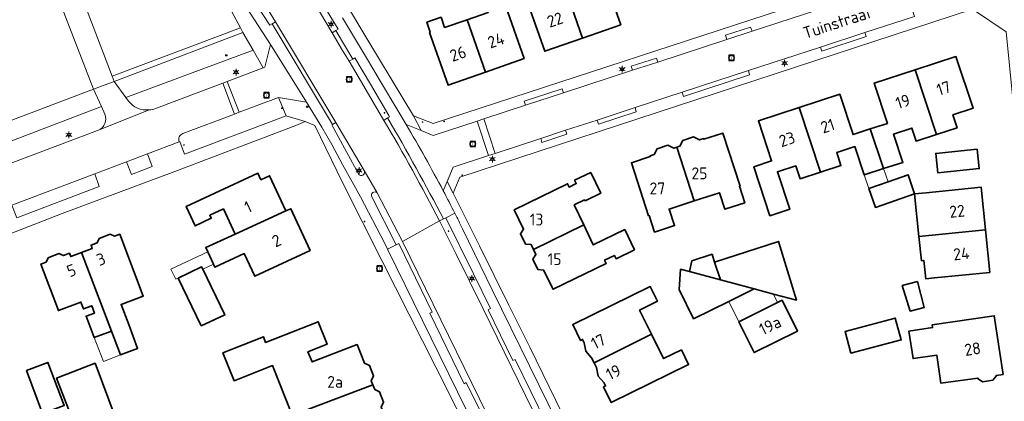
# Model space of a CAD drawing. Header units: metres. Extents: x 140853 to 145288, y 474558 to 480269.
# Tile 362 of 428: x 144451 to 144600, y 478653 to 478711. Entities that reach past the tile are written whole.
import ezdxf
from ezdxf.enums import TextEntityAlignment as Align
from ezdxf.lldxf.tags import DXFTag

# ---------------------------------------------------------------- set-up
doc = ezdxf.new("R2010")
doc.units = ezdxf.units.M
doc.header["$MEASUREMENT"] = 0
for name, color, linetype, lineweight in [('B-WE-GR-BEPLANTING_CULTUUR_HEESTERS-G', 90, 'Continuous', 18), ('B-WE-GR-GRAS_KRUIDENRIJK-G', 80, 'Continuous', 18), ('B-WE-GR-GROENVOORZIENING-G', 80, 'Continuous', 18), ('B-WE-IE-TERREINAFSCHEIDING_KUNSTMATIG_HEKWERK-G', 20, 'IE-TERREINAFSCHEIDING-KUNSTMATIG', 18), ('B-WE-KL-DATA_CAI-S', 90, 'KL-CAI-N', 18), ('B-WE-KL-ET_LS_OV_LICHTMAST-S', 190, 'Continuous', 18), ('B-WE-KL-WATER_BRANDLEIDING_PUT-S', 150, 'Continuous', 18), ('B-WE-OG-BEBOUWING-G', 7, 'Continuous', 35), ('B-WE-OG-BEBOUWING_BIJGEBOUW-G', 7, 'Continuous', 18), ('B-WE-OG-BEBOUWING_HUISNUMMER-T18', 10, 'Continuous', 18), ('B-WE-OG-BEBOUWING_STRAATNAAM-T18', 10, 'Continuous', 18), ('B-WE-OG-TERREIN_ERF-G', 7, 'Continuous', 18), ('B-WE-RI-GWA_RIOOLPUT-S', 30, 'Continuous', 18), ('B-WE-VH-VERHARDING_ASFALT-G', 252, 'Continuous', 18), ('B-WE-VH-VERHARDING_BEDRIJFSVLOERPLAAT-G', 252, 'Continuous', 18), ('B-WE-VH-VERHARDING_BETONSTRAATSTEEN-G', 252, 'Continuous', 18), ('B-WE-VH-VERHARDING_HALFVERHARDING_GRIND-G', 252, 'Continuous', 18), ('B-WE-VH-VERHARDING_OPEN-G', 252, 'Continuous', 18), ('B-WE-VH-VERHARDING_STRAATBAKSTEEN-G', 252, 'Continuous', 18), ('B-WE-VH-VERHARDING_TEGEL-G', 252, 'Continuous', 18), ('X-XX-XX-ALGEMEEN-S', 7, 'Continuous', 18)]:
    doc.layers.add(name, color=color, linetype=linetype, lineweight=lineweight)
doc.styles.add('NLCS-ISO', font='txt')
doc.styles.get("Standard").update_dxf_attribs({"font": 'arial.ttf'})
doc.linetypes.add('IE-TERREINAFSCHEIDING-KUNSTMATIG', pattern='A,4,[82,NLCS.shx,S=0.75,R=90,X=0,Y=0],4,-2', length=10)
tags = doc.linetypes.add('KL-CAI-N', pattern='A,4,-1,[101,NLCS.shx,S=0.5,R=0,X=0,Y=0],-1,4,-1,["C",Standard,S=1,R=0,X=-0.25,Y=-0.5],-1.5', length=12.5).pattern_tags.tags
tags[18] = DXFTag(74, 10)

# ---------------------------------------------------------------- blocks, each defined once
blk = doc.blocks.new('SIE-WEG_AFVALBAK_TYPE_01')
for radius in [0.25, 0.156]:
    blk.add_circle((0, 0), radius)
blk = doc.blocks.new('SKL-DATA_TERREINKAST-SO')
for q in [(-0.2, 0.2), (0.2, 0.2)]:
    blk.add_line((0, -0.21), q)
at = {"flags": 128}
blk.add_lwpolyline([(0.63, 0.35), (-0.63, 0.35), (-0.63, -0.35), (0.63, -0.35)], close=True, dxfattribs=at)
at = {"style": 'NLCS-ISO'}
blk.add_attdef('TYPE', text='', height=0.35, dxfattribs=at).set_placement((-0.03, 0.69), align=Align.MIDDLE_CENTER)
blk = doc.blocks.new('B-SIE-WEG_LICHTMAST-SO')
at = {"ltscale": 0.1}
for p, q in [((-1.1, 0.63), (-2.19, 1.27)), ((0, 1.27), (0, 2.53)), ((1.1, 0.63), (2.19, 1.27)), ((-1.1, -0.63), (-2.19, -1.27)), ((0, -1.27), (0, -2.53)), ((1.1, -0.63), (2.19, -1.27))]:
    blk.add_line(p, q, dxfattribs=at)
at = {"flags": 128}
for points in [[(-1.16, 0.5), (1.16, 0.5)], [(-1.16, -0.5), (1.16, -0.5)]]:
    blk.add_lwpolyline(points, dxfattribs=at)
at = {"ltscale": 0.1}
blk.add_circle((0, 0), 1.27, dxfattribs=at)
at = {"style": 'NLCS-ISO'}
blk.add_attdef('TYPE', text='', height=1.8, dxfattribs=at).set_placement((0, 2.53), align=Align.BOTTOM_CENTER)
blk = doc.blocks.new('SRI-PUT_INSPECTIE-SO')
at = {"lineweight": -3, "flags": 128}
blk.add_lwpolyline([(-2, -2), (2, -2), (2, 2), (-2, 2)], close=True, dxfattribs=at)
at = {"lineweight": -3, "ltscale": 1.5}
blk.add_circle((0, 0), 2, dxfattribs=at)
at = {"ltscale": 0.1, "style": 'NLCS-ISO'}
blk.add_text('I', height=2.5, dxfattribs=at).set_placement((0, -0.01), align=Align.MIDDLE_CENTER)
blk = doc.blocks.new('SIE-WEG_STRAATPOT_BRANDKRAAN-SO')
blk.add_ellipse((0, 0), major_axis=(-0.729, 0), ratio=0.685994)
at = {"style": 'NLCS-ISO'}
blk.add_text('BR', height=0.4, dxfattribs=at).set_placement((-0.3, -0.15))

msp = doc.modelspace()

# ---------------------------------------------------------------- linework, layer by layer
at = {"layer": 'B-WE-GR-BEPLANTING_CULTUUR_HEESTERS-G', "ltscale": 0.2, "flags": 128}
for points in [[(144484.875, 478708.97), (144465.312, 478701.544), (144467.07, 478699.115), (144486.422, 478706.268), (144484.875, 478708.97)], [(144467.191, 478689.306), (144467.939, 478687.404), (144471.103, 478688.603), (144470.39, 478690.535), (144467.191, 478689.306)], [(144449.795, 478682.724), (144450.534, 478680.824), (144463.066, 478685.551), (144462.374, 478687.493), (144449.795, 478682.724)]]:
    msp.add_lwpolyline(points, close=True, dxfattribs=at)
for points in [[(144462.183, 478700.356), (144412.017, 478681.313), (144398.162, 478676.059), (144337.674, 478653.12), (144335.865, 478652.393), (144335.865, 478652.393, -0.0300223), (144337.005, 478650.446), (144337.005, 478650.446), (144337.342, 478649.459), (144463.374, 478697.706), (144462.183, 478700.356)], [(144491.402, 478696.332), (144490.286, 478699.114), (144484.29, 478696.847), (144483.583, 478696.577), (144475.761, 478693.625), (144475.761, 478693.625, 0.4252855), (144475.185, 478692.361), (144475.185, 478692.361), (144475.31, 478692.388), (144476.02, 478690.468), (144491.412, 478696.307), (144491.402, 478696.332)]]:
    msp.add_lwpolyline(points, format="xyb", close=True, dxfattribs=at)
at = {"layer": 'B-WE-GR-GRAS_KRUIDENRIJK-G', "ltscale": 0.2, "flags": 128}
for points in [[(144457.812, 478721.168), (144465.019, 478702.316), (144484.484, 478709.701), (144478.789, 478720.298), (144476.808, 478723.773), (144475.231, 478725.946), (144457.812, 478721.168)], [(144412.017, 478681.313), (144462.183, 478700.356), (144454.297, 478720.799), (144440.651, 478719.305), (144437.39, 478718.145), (144413.353, 478709.593), (144411.882, 478709.07), (144410.754, 478708.668), (144388.474, 478700.743), (144398.162, 478676.059), (144412.017, 478681.313)]]:
    msp.add_lwpolyline(points, close=True, dxfattribs=at)
for points in [[(144470.612, 478697.203, 0.08122), (144471.759, 478697.478), (144471.759, 478697.478), (144481.791, 478701.275), (144482.486, 478701.551), (144487.938, 478703.621), (144486.422, 478706.268), (144467.07, 478699.115), (144467.473, 478698.559), (144467.473, 478698.559, 0.2458811), (144470.612, 478697.203)], [(144463.374, 478697.706), (144337.342, 478649.459), (144337.948, 478647.688), (144337.948, 478647.688, 0.0509483), (144344.638, 478649.427), (144344.638, 478649.427), (144462.798, 478694.08), (144462.952, 478694.141), (144462.952, 478694.141, 0.4094654), (144463.892, 478696.554), (144463.892, 478696.554), (144463.374, 478697.706)]]:
    msp.add_lwpolyline(points, format="xyb", close=True, dxfattribs=at)
at = {"layer": 'B-WE-GR-GROENVOORZIENING-G', "ltscale": 0.2, "flags": 128}
msp.add_lwpolyline([(144465.312, 478701.544), (144484.875, 478708.97), (144484.484, 478709.701), (144465.019, 478702.316), (144465.312, 478701.544)], close=True, dxfattribs=at)
at = {"layer": 'B-WE-IE-TERREINAFSCHEIDING_KUNSTMATIG_HEKWERK-G', "ltscale": 0.2, "flags": 128}
for points in [[(144478.789, 478720.298), (144484.484, 478709.701)], [(144465.312, 478701.544), (144484.875, 478708.97)], [(144484.484, 478709.701), (144484.875, 478708.97)], [(144462.183, 478700.356), (144465.312, 478701.544)], [(144412.017, 478681.313), (144462.183, 478700.356)]]:
    msp.add_lwpolyline(points, dxfattribs=at)
at = {"layer": 'B-WE-OG-BEBOUWING-G', "ltscale": 0.2, "flags": 128}
for points in [[(144533.626, 478716.17), (144536.428, 478708.135), (144542.196, 478710.146), (144539.397, 478718.172), (144538.962, 478718.021), (144538.251, 478720.071), (144536.462, 478719.451), (144536.183, 478720.254), (144535.494, 478720.015), (144532.631, 478719.021), (144533.626, 478716.17)], [(144533.626, 478716.17), (144527.855, 478714.168), (144530.661, 478706.123), (144536.428, 478708.135), (144533.626, 478716.17)], [(144524.211, 478714.449), (144521.53, 478713.534), (144522.069, 478712.004), (144518.882, 478710.917), (144521.674, 478702.968), (144527.53, 478705.032), (144524.75, 478712.92), (144524.211, 478714.449)], [(144518.882, 478710.917), (144515.469, 478709.751), (144514.932, 478711.281), (144512.777, 478710.521), (144513.296, 478709.031), (144513.191, 478708.995), (144516.009, 478700.972), (144521.674, 478702.968), (144518.882, 478710.917)], [(144586.888, 478703.295), (144590.15, 478693.478), (144593.255, 478694.487), (144592.615, 478696.455), (144595.687, 478697.454), (144593.082, 478705.308), (144586.888, 478703.295)], [(144590.15, 478693.478), (144586.888, 478703.295), (144580.694, 478701.282), (144582.682, 478695.165), (144580.075, 478694.314), (144582.098, 478688.285), (144585.025, 478689.236), (144583.628, 478693.535), (144586.405, 478694.437), (144587.045, 478692.469), (144590.15, 478693.478)], [(144579.172, 478687.334), (144582.098, 478688.285), (144580.075, 478694.314), (144577.467, 478693.463), (144575.456, 478699.588), (144569.28, 478697.56), (144572.525, 478687.75), (144575.63, 478688.759), (144574.984, 478690.726), (144577.761, 478691.628), (144579.172, 478687.334)], [(144572.525, 478687.75), (144569.28, 478697.56), (144563.105, 478695.532), (144565.101, 478689.453), (144562.41, 478688.569), (144564.856, 478681.12), (144567.867, 478682.109), (144565.997, 478687.805), (144568.774, 478688.707), (144569.42, 478686.741), (144572.525, 478687.75)], [(144553.369, 478683.383), (144557.191, 478684.625), (144558.007, 478682.115), (144561.031, 478683.098), (144560.215, 478685.608), (144560.31, 478685.639), (144557.692, 478693.694), (144554.829, 478692.764), (144554.798, 478692.859), (144554.172, 478692.655), (144553.275, 478693.119), (144551.639, 478692.587), (144551.186, 478691.685), (144550.72, 478691.533), (144553.369, 478683.383)], [(144553.369, 478683.383), (144550.72, 478691.533), (144550.254, 478691.382), (144549.356, 478691.845), (144547.73, 478691.317), (144547.277, 478690.414), (144546.649, 478690.21), (144546.68, 478690.115), (144543.818, 478689.184), (144546.436, 478681.129), (144546.531, 478681.16), (144547.347, 478678.65), (144550.372, 478679.633), (144549.555, 478682.143), (144553.369, 478683.383)], [(144596.324, 478691.234), (144590.016, 478690.601), (144590.311, 478687.662), (144596.619, 478688.295), (144596.324, 478691.234)], [(144483.693, 478678.334), (144491.395, 478681.863), (144488.919, 478687.201), (144487.598, 478686.587), (144487.134, 478687.585), (144476.234, 478682.513), (144477.592, 478679.594), (144480.059, 478680.741), (144479.848, 478681.194), (144481.915, 478682.156), (144483.693, 478678.334)], [(144528.98, 478675.996), (144536.594, 478679.735), (144535.156, 478682.775), (144536.73, 478683.54), (144536.8, 478683.396), (144539.174, 478684.549), (144537.645, 478687.697), (144535.208, 478686.513), (144535.448, 478686.018), (144534.368, 478685.494), (144534.128, 478685.989), (144526.046, 478682.052), (144527.464, 478679.103), (144526.99, 478678.391), (144527.756, 478676.818), (144528.619, 478676.737), (144528.98, 478675.996)], [(144586.817, 478684.435), (144585.846, 478687.321), (144582.774, 478686.27), (144579.872, 478685.277), (144580.857, 478682.396), (144586.817, 478684.435)], [(144586.817, 478684.435), (144587.464, 478677.972), (144597.564, 478678.984), (144596.916, 478685.447), (144588.538, 478684.608), (144586.817, 478684.435)], [(144491.395, 478681.863), (144483.693, 478678.334), (144479.233, 478676.291), (144479.535, 478675.632), (144480.385, 478673.777), (144480.593, 478673.324), (144485.07, 478675.375), (144486.669, 478671.938), (144495.057, 478675.841), (144492.148, 478682.19), (144491.395, 478681.863)], [(144536.594, 478679.735), (144528.98, 478675.996), (144529.341, 478675.254), (144528.873, 478674.525), (144529.644, 478672.943), (144530.506, 478672.862), (144531.938, 478669.956), (144540.007, 478673.887), (144539.767, 478674.381), (144541.251, 478675.102), (144541.491, 478674.607), (144544.289, 478675.966), (144542.807, 478679.016), (144538.031, 478676.695), (144536.594, 478679.735)], [(144587.835, 478674.274), (144588.212, 478674.312), (144588.489, 478671.547), (144589.833, 478671.682), (144598.212, 478672.521), (144597.564, 478678.984), (144587.464, 478677.972), (144587.835, 478674.274)], [(144464.908, 478663.614), (144466.292, 478659.972), (144468.886, 478660.983), (144467.523, 478664.615), (144466.36, 478667.651), (144469.725, 478668.928), (144466.163, 478678.32), (144465.374, 478678.043), (144464.703, 478678.318), (144463.066, 478677.674), (144462.749, 478677.024), (144461.826, 478676.673), (144462.007, 478676.162), (144460.374, 478675.542), (144464.908, 478663.614)], [(144562.443, 478670.014), (144565.381, 478669.223), (144568.865, 478668.313), (144566.135, 478677.225), (144556.457, 478674.067), (144557.331, 478671.389), (144562.443, 478670.014)], [(144462.307, 478662.619), (144464.908, 478663.614), (144460.374, 478675.542), (144458.742, 478674.921), (144458.541, 478675.434), (144457.616, 478675.072), (144456.933, 478675.371), (144455.282, 478674.746), (144454.979, 478674.08), (144454.192, 478673.787), (144456.871, 478666.731), (144460.265, 478668.02), (144460.663, 478666.979), (144461.917, 478667.459), (144462.341, 478666.348), (144461.067, 478665.86), (144462.307, 478662.619)], [(144556.457, 478674.067), (144556.063, 478675.274), (144552.992, 478674.272), (144552.654, 478672.647), (144557.331, 478671.389), (144556.457, 478674.067)], [(144475.047, 478671.662), (144478.533, 478664.404), (144482.105, 478666.06), (144478.771, 478673.002), (144478.597, 478673.366), (144475.047, 478671.662)], [(144558.6, 478668.114), (144562.443, 478670.014), (144557.331, 478671.389), (144552.654, 478672.647), (144551.286, 478672.99), (144551.078, 478669.907), (144553.267, 478665.478), (144558.6, 478668.114)], [(144546.892, 478663.119), (144545.067, 478666.808), (144547.775, 478668.144), (144546.674, 478670.377), (144534.925, 478664.583), (144536.102, 478662.197), (144536.406, 478662.348), (144536.659, 478661.837), (144536.915, 478660.547), (144537.782, 478659.558), (144538.153, 478658.805), (144546.892, 478663.119)], [(144587.268, 478671.131), (144584.939, 478670.511), (144586.117, 478666.646), (144588.257, 478667.182), (144587.268, 478671.131)], [(144560.125, 478665.03), (144562.447, 478660.333), (144569.027, 478663.585), (144566.701, 478668.292), (144566.011, 478667.95), (144560.125, 478665.03)], [(144577.137, 478660.231), (144584.77, 478662.268), (144583.883, 478665.591), (144576.25, 478663.554), (144577.137, 478660.231)], [(144599.211, 478656.77), (144599.196, 478656.869), (144600.226, 478657.016), (144598.903, 478665.933), (144589.475, 478664.561), (144589.539, 478664.126), (144585.957, 478663.604), (144586.575, 478659.43), (144590.158, 478659.951), (144590.792, 478655.668), (144596.425, 478656.473), (144596.439, 478656.374), (144597.131, 478655.915), (144598.675, 478656.136), (144599.211, 478656.77)], [(144494.804, 478651.764), (144504.593, 478655.427), (144504.352, 478656.052), (144504.682, 478656.81), (144504.071, 478658.397), (144503.308, 478658.723), (144502.19, 478661.564), (144495.353, 478658.911), (144494.738, 478660.474), (144497.635, 478661.614), (144496.291, 478665.029), (144488.3, 478661.884), (144487.964, 478662.738), (144481.833, 478660.325), (144483.51, 478656.063), (144489.366, 478658.368), (144489.366, 478658.367), (144489.365, 478658.366), (144492.436, 478650.561), (144494.896, 478651.53), (144494.804, 478651.764)], [(144538.153, 478658.805), (144538.525, 478658.052), (144538.777, 478656.771), (144539.649, 478655.774), (144539.897, 478655.269), (144539.592, 478655.119), (144540.769, 478652.733), (144552.509, 478658.523), (144551.408, 478660.756), (144548.717, 478659.429), (144546.892, 478663.119), (144538.153, 478658.805)], [(144451.992, 478657.622), (144454.469, 478651.075), (144457.733, 478652.31), (144455.256, 478658.857), (144451.992, 478657.622)], [(144466.287, 478631.348), (144479.37, 478635.564), (144484.486, 478637.212), (144482.701, 478642.307), (144474.037, 478639.49), (144469.297, 478640.676), (144465.719, 478650.205), (144465.631, 478650.18), (144462.424, 478658.712), (144456.577, 478656.462), (144466.287, 478631.348)], [(144504.593, 478655.427), (144494.804, 478651.764), (144494.896, 478651.53), (144494.929, 478651.446), (144494.836, 478651.409), (144497.231, 478645.324), (144506.999, 478649.168), (144505.866, 478652.049), (144506.209, 478652.829), (144505.6, 478654.397), (144504.862, 478654.726), (144504.593, 478655.427)]]:
    msp.add_lwpolyline(points, close=True, dxfattribs=at)
at = {"layer": 'B-WE-OG-BEBOUWING_BIJGEBOUW-G', "ltscale": 0.2, "flags": 128}
for points in [[(144579.172, 478687.334), (144579.872, 478685.277), (144582.774, 478686.27), (144582.098, 478688.285), (144579.172, 478687.334)], [(144478.771, 478673.002), (144480.385, 478673.777), (144479.535, 478675.632), (144473.929, 478673.025), (144474.695, 478671.487), (144475.047, 478671.662), (144478.597, 478673.366), (144478.771, 478673.002)], [(144560.125, 478665.03), (144566.011, 478667.95), (144565.381, 478669.223), (144562.443, 478670.014), (144558.6, 478668.114), (144560.125, 478665.03)], [(144464.908, 478663.614), (144462.307, 478662.619), (144463.706, 478658.964), (144466.292, 478659.972), (144464.908, 478663.614)]]:
    msp.add_lwpolyline(points, close=True, dxfattribs=at)
at = {"layer": 'B-WE-OG-TERREIN_ERF-G', "ltscale": 0.2, "flags": 128}
for points in [[(144536.428, 478708.135), (144530.661, 478706.123), (144527.855, 478714.168), (144533.626, 478716.17), (144532.631, 478719.021), (144535.494, 478720.015), (144536.183, 478720.254), (144536.462, 478719.451), (144538.251, 478720.071), (144538.962, 478718.021), (144539.397, 478718.172), (144542.196, 478710.146), (144536.428, 478708.135)], [(144521.53, 478713.534), (144524.211, 478714.449), (144524.75, 478712.92), (144527.53, 478705.032), (144521.674, 478702.968), (144516.009, 478700.972), (144513.191, 478708.995), (144513.296, 478709.031), (144512.777, 478710.521), (144514.932, 478711.281), (144515.469, 478709.751), (144518.882, 478710.917), (144522.069, 478712.004), (144521.53, 478713.534)], [(144582.098, 478688.285), (144579.172, 478687.334), (144577.761, 478691.628), (144574.984, 478690.726), (144575.63, 478688.759), (144572.525, 478687.75), (144569.42, 478686.741), (144568.774, 478688.707), (144565.997, 478687.805), (144567.867, 478682.109), (144564.856, 478681.12), (144562.41, 478688.569), (144565.101, 478689.453), (144563.105, 478695.532), (144569.28, 478697.56), (144575.456, 478699.588), (144577.467, 478693.463), (144580.075, 478694.314), (144582.682, 478695.165), (144580.694, 478701.282), (144586.888, 478703.295), (144593.082, 478705.308), (144595.687, 478697.454), (144592.615, 478696.455), (144593.255, 478694.487), (144590.15, 478693.478), (144587.045, 478692.469), (144586.405, 478694.437), (144583.628, 478693.535), (144585.025, 478689.236), (144582.098, 478688.285)], [(144550.72, 478691.533), (144551.186, 478691.685), (144551.639, 478692.587), (144553.275, 478693.119), (144554.172, 478692.655), (144554.798, 478692.859), (144554.829, 478692.764), (144557.692, 478693.694), (144560.31, 478685.639), (144560.215, 478685.608), (144561.031, 478683.098), (144558.007, 478682.115), (144557.191, 478684.625), (144553.369, 478683.383), (144549.555, 478682.143), (144550.372, 478679.633), (144547.347, 478678.65), (144546.531, 478681.16), (144546.436, 478681.129), (144543.818, 478689.184), (144546.68, 478690.115), (144546.649, 478690.21), (144547.277, 478690.414), (144547.73, 478691.317), (144549.356, 478691.845), (144550.254, 478691.382), (144550.72, 478691.533)], [(144596.324, 478691.234), (144596.619, 478688.295), (144590.311, 478687.662), (144590.016, 478690.601), (144596.324, 478691.234)], [(144486.669, 478671.938), (144485.07, 478675.375), (144480.593, 478673.324), (144480.385, 478673.777), (144479.535, 478675.632), (144479.233, 478676.291), (144483.693, 478678.334), (144481.915, 478682.156), (144479.848, 478681.194), (144480.059, 478680.741), (144477.592, 478679.594), (144476.234, 478682.513), (144487.134, 478687.585), (144487.598, 478686.587), (144488.919, 478687.201), (144491.395, 478681.863), (144492.148, 478682.19), (144495.057, 478675.841), (144486.669, 478671.938)], [(144528.98, 478675.996), (144528.619, 478676.737), (144527.756, 478676.818), (144526.99, 478678.391), (144527.464, 478679.103), (144526.046, 478682.052), (144534.128, 478685.989), (144534.368, 478685.494), (144535.448, 478686.018), (144535.208, 478686.513), (144537.645, 478687.697), (144539.174, 478684.549), (144536.8, 478683.396), (144536.73, 478683.54), (144535.156, 478682.775), (144536.594, 478679.735), (144538.031, 478676.695), (144542.807, 478679.016), (144544.289, 478675.966), (144541.491, 478674.607), (144541.251, 478675.102), (144539.767, 478674.381), (144540.007, 478673.887), (144531.938, 478669.956), (144530.506, 478672.862), (144529.644, 478672.943), (144528.873, 478674.525), (144529.341, 478675.254), (144528.98, 478675.996)], [(144582.774, 478686.27), (144585.846, 478687.321), (144586.817, 478684.435), (144580.857, 478682.396), (144579.872, 478685.277), (144582.774, 478686.27)], [(144586.817, 478684.435), (144588.538, 478684.608), (144596.916, 478685.447), (144597.564, 478678.984), (144598.212, 478672.521), (144589.833, 478671.682), (144588.489, 478671.547), (144588.212, 478674.312), (144587.835, 478674.274), (144587.464, 478677.972), (144586.817, 478684.435)], [(144466.292, 478659.972), (144464.908, 478663.614), (144462.307, 478662.619), (144461.067, 478665.86), (144462.341, 478666.348), (144461.917, 478667.459), (144460.663, 478666.979), (144460.265, 478668.02), (144456.871, 478666.731), (144454.192, 478673.787), (144454.979, 478674.08), (144455.282, 478674.746), (144456.933, 478675.371), (144457.616, 478675.072), (144458.541, 478675.434), (144458.742, 478674.921), (144460.374, 478675.542), (144462.007, 478676.162), (144461.826, 478676.673), (144462.749, 478677.024), (144463.066, 478677.674), (144464.703, 478678.318), (144465.374, 478678.043), (144466.163, 478678.32), (144469.725, 478668.928), (144466.36, 478667.651), (144467.523, 478664.615), (144468.886, 478660.983), (144466.292, 478659.972)], [(144562.443, 478670.014), (144558.6, 478668.114), (144553.267, 478665.478), (144551.078, 478669.907), (144551.286, 478672.99), (144552.654, 478672.647), (144552.992, 478674.272), (144556.063, 478675.274), (144556.457, 478674.067), (144566.135, 478677.225), (144568.865, 478668.313), (144565.381, 478669.223), (144562.443, 478670.014)], [(144478.771, 478673.002), (144482.105, 478666.06), (144478.533, 478664.404), (144475.047, 478671.662), (144478.597, 478673.366), (144478.771, 478673.002)], [(144538.153, 478658.805), (144537.782, 478659.558), (144536.915, 478660.547), (144536.659, 478661.837), (144536.406, 478662.348), (144536.102, 478662.197), (144534.925, 478664.583), (144546.674, 478670.377), (144547.775, 478668.144), (144545.067, 478666.808), (144546.892, 478663.119), (144548.717, 478659.429), (144551.408, 478660.756), (144552.509, 478658.523), (144540.769, 478652.733), (144539.592, 478655.119), (144539.897, 478655.269), (144539.649, 478655.774), (144538.777, 478656.771), (144538.525, 478658.052), (144538.153, 478658.805)], [(144587.268, 478671.131), (144588.257, 478667.182), (144586.117, 478666.646), (144584.939, 478670.511), (144587.268, 478671.131)], [(144566.011, 478667.95), (144566.701, 478668.292), (144569.027, 478663.585), (144562.447, 478660.333), (144560.125, 478665.03), (144566.011, 478667.95)], [(144577.137, 478660.231), (144576.25, 478663.554), (144583.883, 478665.591), (144584.77, 478662.268), (144577.137, 478660.231)], [(144599.211, 478656.77), (144598.675, 478656.136), (144597.131, 478655.915), (144596.439, 478656.374), (144596.425, 478656.473), (144590.792, 478655.668), (144590.158, 478659.951), (144586.575, 478659.43), (144585.957, 478663.604), (144589.539, 478664.126), (144589.475, 478664.561), (144598.903, 478665.933), (144600.226, 478657.016), (144599.196, 478656.869), (144599.211, 478656.77)], [(144451.992, 478657.622), (144455.256, 478658.857), (144457.733, 478652.31), (144454.469, 478651.075), (144451.992, 478657.622)], [(144479.37, 478635.564), (144466.287, 478631.348), (144456.577, 478656.462), (144462.424, 478658.712), (144465.631, 478650.18), (144465.719, 478650.205), (144469.297, 478640.676), (144474.037, 478639.49), (144482.701, 478642.307), (144484.486, 478637.212), (144485.175, 478637.458), (144486.282, 478634.282), (144480.489, 478632.263), (144479.37, 478635.564)]]:
    msp.add_lwpolyline(points, close=True, dxfattribs=at)
for points in [[(144500, 478714.294), (144504.147, 478707.316), (144510.749, 478696.327), (144513.731, 478695.131), (144573.911, 478714.836)], [(144608.986, 478634.877), (144605.413, 478671.504), (144604.526, 478671.439), (144602.698, 478689.111), (144600.685, 478709.059), (144595.575, 478712.529), (144517.8, 478686.995), (144516.788, 478684.536), (144520.777, 478676.569), (144525.202, 478667.567), (144528.387, 478661.172), (144533.299, 478651.094)], [(144492.436, 478650.561), (144489.365, 478658.366), (144489.366, 478658.367), (144489.366, 478658.368), (144483.51, 478656.063), (144481.833, 478660.325), (144487.964, 478662.738), (144488.3, 478661.884), (144496.291, 478665.029), (144497.635, 478661.614), (144494.738, 478660.474), (144495.353, 478658.911), (144495.353, 478658.911), (144502.19, 478661.564), (144503.308, 478658.723), (144504.071, 478658.397), (144504.682, 478656.81), (144504.352, 478656.052), (144504.593, 478655.427), (144504.862, 478654.726), (144505.6, 478654.397), (144506.209, 478652.829)]]:
    msp.add_lwpolyline(points, dxfattribs=at)
msp.add_lwpolyline([(144522.397, 478641.519), (144516.217, 478654.045), (144505.94, 478674.319), (144500, 478686.199), (144495.761, 478694.842), (144494.286, 478695.432), (144492.913, 478694.818), (144474.531, 478687.858), (144457.423, 478681.446), (144446.113, 478677.076), (144430.447, 478671.075), (144414.025, 478664.949), (144400.259, 478659.757), (144400.259, 478659.757, 0.3660396), (144398.034, 478655.657), (144398.034, 478655.657), (144398.617, 478652.271)], format="xyb", dxfattribs=at)
at = {"layer": 'B-WE-VH-VERHARDING_ASFALT-G', "ltscale": 0.2, "flags": 128}
for points in [[(144482.316, 478722.804), (144489.804, 478710.609), (144498.99, 478695.315), (144500, 478693.56), (144503.268, 478687.983), (144505.234, 478684.601), (144508.442, 478678.491), (144509.07, 478677.207), (144514.697, 478680.368), (144514.697, 478680.368, 0.0139933), (144506.267, 478695.623), (144506.267, 478695.623), (144503.204, 478700.815), (144500.972, 478704.591), (144500, 478706.236), (144498.396, 478708.942), (144496.636, 478711.909)], [(144493.146, 478719.672), (144499.301, 478709.477), (144498.968, 478709.281), (144500, 478707.548), (144501.555, 478704.936), (144501.87, 478705.12), (144504.235, 478701.099), (144507.004, 478696.358), (144507.115, 478696.18), (144506.82, 478695.997), (144506.82, 478695.997, -0.0120502), (144515.307, 478680.657), (144515.307, 478680.657), (144515.656, 478680.829), (144517.02, 478681.518), (144517.02, 478681.518, 0.0040948), (144515.268, 478684.915), (144515.268, 478684.915, 0.0125193), (144509.63, 478694.998), (144509.63, 478694.998), (144508.354, 478697.123), (144505.751, 478701.508), (144503.79, 478704.844), (144500, 478711.188)], [(144485.308, 478712.901), (144489.045, 478707.133), (144494.523, 478698.369), (144496.864, 478694.581), (144498.334, 478691.937), (144500, 478688.939), (144502.733, 478684.02), (144506.399, 478676.897), (144506.809, 478676.059), (144508.145, 478676.713), (144504.44, 478684), (144504.44, 478684, -0.8780895), (144505.234, 478684.601), (144505.234, 478684.601), (144503.268, 478687.983), (144503.268, 478687.983, -0.9986384), (144502.398, 478687.486), (144502.398, 478687.486), (144500, 478691.935), (144498.374, 478694.951), (144498.476, 478695.006), (144489.29, 478710.3), (144488.936, 478710.087), (144483.594, 478718.355)], [(144532.607, 478649.657), (144522.706, 478669.895), (144522.706, 478669.895), (144518.193, 478679.163), (144518.193, 478679.163, 0.0028899), (144517.02, 478681.518), (144517.02, 478681.518), (144515.656, 478680.829), (144519.859, 478672.328), (144522.445, 478667.03), (144522.08, 478666.858), (144525.85, 478659.151), (144526.204, 478659.31), (144530.957, 478649.541)]]:
    msp.add_lwpolyline(points, format="xyb", dxfattribs=at)
msp.add_lwpolyline([(144517.223, 478675.286), (144515.382, 478679.058), (144514.697, 478680.368), (144509.07, 478677.207), (144524.251, 478646.172), (144533.813, 478626.695), (144536.929, 478620.36), (144543.488, 478607.024), (144548.578, 478596.725), (144554.273, 478585.175), (144555.25, 478583.216), (144560.764, 478572.158), (144566.656, 478574.975), (144566.2, 478575.787), (144565.531, 478577.113), (144560.83, 478586.582), (144547.703, 478613.154), (144538.227, 478632.411), (144529.862, 478649.469), (144521.321, 478666.963), (144517.223, 478675.286)], close=True, dxfattribs=at)
msp.add_lwpolyline([(144523.47, 478646.247), (144518.765, 478655.788), (144518.451, 478655.61), (144513.241, 478666.305), (144513.6, 478666.477), (144508.503, 478676.904), (144508.145, 478676.713), (144506.809, 478676.059), (144528.035, 478632.679)], dxfattribs=at)
at = {"layer": 'B-WE-VH-VERHARDING_BEDRIJFSVLOERPLAAT-G', "ltscale": 0.2, "flags": 128}
for points in [[(144498.476, 478695.006), (144498.99, 478695.315), (144489.804, 478710.609), (144489.29, 478710.3), (144498.476, 478695.006)], [(144498.396, 478708.942), (144500, 478706.236), (144500.972, 478704.591), (144501.555, 478704.936), (144500, 478707.548), (144498.968, 478709.281), (144498.396, 478708.942)]]:
    msp.add_lwpolyline(points, close=True, dxfattribs=at)
msp.add_lwpolyline([(144506.267, 478695.623, -0.0139933), (144514.697, 478680.368), (144514.697, 478680.368), (144515.307, 478680.657), (144515.307, 478680.657, 0.0120502), (144506.82, 478695.997), (144506.82, 478695.997), (144506.267, 478695.623)], format="xyb", close=True, dxfattribs=at)
at = {"layer": 'B-WE-VH-VERHARDING_BETONSTRAATSTEEN-G', "ltscale": 0.2, "flags": 128}
for points in [[(144489.045, 478707.133), (144488.164, 478703.704), (144487.938, 478703.621), (144482.486, 478701.551), (144484.29, 478696.847), (144490.286, 478699.114), (144494.523, 478698.369), (144489.045, 478707.133)], [(144506.267, 478695.623), (144506.82, 478695.997), (144507.115, 478696.18), (144507.004, 478696.358), (144504.235, 478701.099), (144501.87, 478705.12), (144501.555, 478704.936), (144500.972, 478704.591), (144503.204, 478700.815), (144506.267, 478695.623)], [(144484.29, 478696.847), (144482.486, 478701.551), (144481.791, 478701.275), (144483.583, 478696.577), (144484.29, 478696.847)]]:
    msp.add_lwpolyline(points, close=True, dxfattribs=at)
msp.add_lwpolyline([(144449.795, 478682.724), (144462.374, 478687.493), (144467.191, 478689.306), (144470.39, 478690.535), (144475.185, 478692.361), (144475.185, 478692.361, -0.4252855), (144475.761, 478693.625), (144475.761, 478693.625), (144483.583, 478696.577), (144481.791, 478701.275), (144471.759, 478697.478), (144471.759, 478697.478, -0.08122), (144470.612, 478697.203), (144470.612, 478697.203), (144462.952, 478694.141), (144462.798, 478694.08), (144344.638, 478649.427)], format="xyb", dxfattribs=at)
msp.add_lwpolyline([(144462.952, 478694.141), (144470.612, 478697.203), (144470.612, 478697.203, -0.2458811), (144467.473, 478698.559), (144467.473, 478698.559), (144467.07, 478699.115), (144465.312, 478701.544), (144462.183, 478700.356), (144463.374, 478697.706), (144463.892, 478696.554), (144463.892, 478696.554, -0.4094654), (144462.952, 478694.141)], format="xyb", close=True, dxfattribs=at)
msp.add_lwpolyline([(144446.113, 478677.076), (144457.423, 478681.446), (144474.531, 478687.858), (144492.913, 478694.818), (144494.286, 478695.432), (144491.402, 478696.332), (144491.412, 478696.307), (144476.02, 478690.468), (144475.31, 478692.388), (144475.185, 478692.361), (144470.39, 478690.535), (144471.103, 478688.603), (144467.939, 478687.404), (144467.191, 478689.306), (144462.374, 478687.493), (144463.066, 478685.551), (144450.534, 478680.824)], dxfattribs=at)
at = {"layer": 'B-WE-VH-VERHARDING_HALFVERHARDING_GRIND-G', "ltscale": 0.2, "flags": 128}
msp.add_lwpolyline([(144446.519, 478740.4), (144454.297, 478720.799), (144454.297, 478720.799), (144462.183, 478700.356), (144465.312, 478701.544), (144465.019, 478702.316), (144457.812, 478721.168), (144449.284, 478741.567)], dxfattribs=at)
at = {"layer": 'B-WE-VH-VERHARDING_OPEN-G', "ltscale": 0.2, "flags": 128}
for points in [[(144562.162, 478709.16), (144561.918, 478709.792), (144558.101, 478708.564), (144558.31, 478707.902), (144562.162, 478709.16)], [(144572.533, 478706.755), (144572.716, 478706.155), (144579.466, 478708.387), (144579.257, 478708.953), (144572.533, 478706.755)], [(144543.992, 478703.224), (144547.848, 478704.484), (144547.629, 478705.082), (144543.784, 478703.842), (144543.992, 478703.224)], [(144551.528, 478699.89), (144551.707, 478699.26), (144561.771, 478702.552), (144561.583, 478703.176), (144551.528, 478699.89)], [(144533.539, 478699.809), (144533.339, 478700.403), (144527.55, 478698.523), (144527.746, 478697.917), (144533.539, 478699.809)], [(144544.384, 478697.555), (144538.63, 478695.674), (144538.841, 478695.064), (144544.547, 478696.942), (144544.384, 478697.555)], [(144533.847, 478694.111), (144530.054, 478692.871), (144530.252, 478692.236), (144534.048, 478693.503), (144533.847, 478694.111)]]:
    msp.add_lwpolyline(points, close=True, dxfattribs=at)
at = {"layer": 'B-WE-VH-VERHARDING_STRAATBAKSTEEN-G', "ltscale": 0.2, "flags": 128}
for points in [[(144483.594, 478718.355), (144488.936, 478710.087), (144489.29, 478710.3), (144489.804, 478710.609), (144482.316, 478722.804)], [(144586.816, 478711.424), (144579.257, 478708.953), (144579.466, 478708.387), (144572.716, 478706.155), (144572.533, 478706.755), (144561.583, 478703.176), (144561.771, 478702.552), (144551.707, 478699.26), (144551.528, 478699.89), (144544.384, 478697.555), (144544.547, 478696.942), (144538.841, 478695.064), (144538.63, 478695.674), (144533.847, 478694.111), (144534.048, 478693.503), (144530.252, 478692.236), (144530.054, 478692.871), (144523.137, 478690.61), (144522.156, 478690.281), (144516.748, 478688.512), (144515.859, 478686.35), (144516.788, 478684.536), (144517.8, 478686.995), (144595.575, 478712.529), (144600.685, 478709.059)], [(144530.957, 478649.541), (144526.204, 478659.31), (144525.85, 478659.151), (144522.08, 478666.858), (144522.445, 478667.03), (144519.859, 478672.328), (144515.656, 478680.829), (144515.307, 478680.657), (144514.697, 478680.368), (144514.697, 478680.368), (144515.382, 478679.058), (144517.223, 478675.286), (144521.321, 478666.963), (144529.862, 478649.469)]]:
    msp.add_lwpolyline(points, dxfattribs=at)
for points in [[(144492.226, 478719.105), (144492.954, 478717.909), (144496.636, 478711.909), (144498.396, 478708.942), (144498.968, 478709.281), (144499.301, 478709.477), (144493.146, 478719.672), (144492.823, 478719.468), (144492.226, 478719.105)], [(144520.425, 478695.522), (144521.405, 478695.845), (144527.746, 478697.917), (144527.55, 478698.523), (144533.339, 478700.403), (144533.539, 478699.809), (144543.992, 478703.224), (144543.784, 478703.842), (144547.629, 478705.082), (144547.848, 478704.484), (144558.31, 478707.902), (144558.101, 478708.564), (144561.918, 478709.792), (144562.162, 478709.16), (144573.826, 478712.971), (144573.587, 478713.625), (144584.156, 478717.051), (144583.65, 478718.423), (144573.911, 478714.836), (144513.731, 478695.131), (144510.749, 478696.327), (144511.895, 478694.09), (144513.758, 478693.343), (144520.425, 478695.522)], [(144521.405, 478695.845), (144523.137, 478690.61), (144530.054, 478692.871), (144533.847, 478694.111), (144538.63, 478695.674), (144544.384, 478697.555), (144551.528, 478699.89), (144561.583, 478703.176), (144572.533, 478706.755), (144579.257, 478708.953), (144586.816, 478711.424), (144585.069, 478716.644), (144584.366, 478716.414), (144573.826, 478712.971), (144562.162, 478709.16), (144558.31, 478707.902), (144547.848, 478704.484), (144543.992, 478703.224), (144533.539, 478699.809), (144527.746, 478697.917), (144521.405, 478695.845)], [(144521.405, 478695.845), (144520.425, 478695.522), (144522.156, 478690.281), (144523.137, 478690.61), (144521.405, 478695.845)]]:
    msp.add_lwpolyline(points, close=True, dxfattribs=at)
for points in [[(144500, 478691.935), (144502.398, 478687.486), (144502.398, 478687.486, 0.9986384), (144503.268, 478687.983), (144503.268, 478687.983), (144500, 478693.56), (144498.99, 478695.315), (144498.476, 478695.006), (144498.374, 478694.951), (144500, 478691.935)], [(144511.895, 478694.09), (144509.63, 478694.998), (144509.63, 478694.998, -0.0125193), (144515.268, 478684.915), (144515.268, 478684.915), (144515.859, 478686.35), (144516.748, 478688.512), (144522.156, 478690.281), (144520.425, 478695.522), (144513.758, 478693.343), (144511.895, 478694.09)]]:
    msp.add_lwpolyline(points, format="xyb", close=True, dxfattribs=at)
msp.add_lwpolyline([(144524.251, 478646.172), (144509.07, 478677.207), (144508.442, 478678.491), (144505.234, 478684.601), (144505.234, 478684.601, 0.8780895), (144504.44, 478684), (144504.44, 478684), (144508.145, 478676.713), (144508.503, 478676.904), (144513.6, 478666.477), (144513.241, 478666.305), (144518.451, 478655.61), (144518.765, 478655.788), (144523.47, 478646.247)], format="xyb", dxfattribs=at)
at = {"layer": 'B-WE-VH-VERHARDING_TEGEL-G', "ltscale": 0.2, "flags": 128}
for points in [[(144478.789, 478720.298), (144484.484, 478709.701), (144484.875, 478708.97), (144486.422, 478706.268), (144487.938, 478703.621), (144487.938, 478703.621), (144488.164, 478703.704), (144489.045, 478707.133), (144485.308, 478712.901)], [(144500, 478711.188), (144503.79, 478704.844), (144505.751, 478701.508), (144508.354, 478697.123), (144509.63, 478694.998), (144511.895, 478694.09), (144510.749, 478696.327), (144504.147, 478707.316), (144500, 478714.294)], [(144528.035, 478632.679), (144506.809, 478676.059), (144506.399, 478676.897), (144502.733, 478684.02), (144500, 478688.939), (144498.334, 478691.937), (144496.864, 478694.581), (144494.523, 478698.369), (144490.286, 478699.114), (144491.402, 478696.332), (144494.286, 478695.432), (144495.761, 478694.842), (144500, 478686.199), (144505.94, 478674.319), (144505.94, 478674.319), (144516.217, 478654.045), (144522.397, 478641.519)]]:
    msp.add_lwpolyline(points, dxfattribs=at)
msp.add_lwpolyline([(144533.299, 478651.094), (144528.387, 478661.172), (144525.202, 478667.567), (144520.777, 478676.569), (144516.788, 478684.536), (144516.788, 478684.536), (144515.859, 478686.35), (144515.268, 478684.915), (144515.268, 478684.915, -0.0040948), (144517.02, 478681.518), (144517.02, 478681.518, -0.0028899), (144518.193, 478679.163), (144518.193, 478679.163), (144522.706, 478669.895), (144532.607, 478649.657)], format="xyb", dxfattribs=at)

# ---------------------------------------------------------------- block references
at = {"layer": 'B-WE-KL-DATA_CAI-S', "xscale": 0.2, "yscale": 0.2, "zscale": 0.2}
msp.add_blockref('SKL-DATA_TERREINKAST-SO', (144482.358, 478705.502), dxfattribs=at)
at = {"layer": 'B-WE-KL-ET_LS_OV_LICHTMAST-S', "xscale": 0.2, "yscale": 0.2, "zscale": 0.2}
for p in [(144498.239, 478710.226), (144567.08, 478704.329), (144483.818, 478702.945), (144542.422, 478703.376), (144458.447, 478693.441), (144522.733, 478689.737), (144502.494, 478688.027), (144519.606, 478671.614)]:
    msp.add_blockref('B-SIE-WEG_LICHTMAST-SO', p, dxfattribs=at)
at = {"layer": 'B-WE-KL-WATER_BRANDLEIDING_PUT-S', "xscale": 0.2, "yscale": 0.2, "zscale": 0.2}
msp.add_blockref('SIE-WEG_STRAATPOT_BRANDKRAAN-SO', (144494.597, 478697.691), dxfattribs=at)
at = {"layer": 'B-WE-RI-GWA_RIOOLPUT-S', "xscale": 0.2, "yscale": 0.2, "zscale": 0.2}
for p in [(144559.023, 478705.113), (144501.003, 478701.853), (144488.431, 478699.435), (144519.747, 478692.034), (144505.604, 478673.099)]:
    msp.add_blockref('SRI-PUT_INSPECTIE-SO', p, dxfattribs=at)
at = {"layer": 'X-XX-XX-ALGEMEEN-S', "xscale": 0.2, "yscale": 0.2, "zscale": 0.2}
for p in [(144490.75, 478697.472), (144506.36, 478696.773), (144512.131, 478695.368), (144515.404, 478695.468), (144475.914, 478691.889), (144518.148, 478687.279), (144503.306, 478680.253), (144516.087, 478678.791)]:
    msp.add_blockref('SIE-WEG_AFVALBAK_TYPE_01', p, dxfattribs=at)

# ---------------------------------------------------------------- texts
at = {"layer": 'B-WE-OG-BEBOUWING_HUISNUMMER-T18', "style": 'NLCS-ISO'}
for s, rotation, p in [('22', 19.2, (144532.227, 478710.906)), ('24', 19.4, (144523.272, 478707.772)), ('26', 19.4, (144517.512, 478705.743)), ('17', 18, (144591.221, 478700.497)), ('19', 18, (144585.027, 478698.484)), ('21', 18.2, (144573.616, 478694.774)), ('23', 18.2, (144567.441, 478692.746)), ('1', 25, (144485.638, 478682.477)), ('22', 5.7, (144593.26, 478681.816)), ('2', 24.6, (144489.966, 478677.349)), ('24', 5.7, (144593.908, 478675.353)), ('3', 20.8, (144463.325, 478674.524)), ('5', 20.8, (144458.838, 478672.818)), ('19a', 26.3, (144564.872, 478664.454)), ('17', 26.2, (144538.793, 478662.03)), ('28', 8.5, (144595.608, 478660.887)), ('19', 26.2, (144541.098, 478657.355))]:
    msp.add_text(s, height=1.8, rotation=rotation, dxfattribs=at).set_placement(p, align=Align.MIDDLE_CENTER)
for s, p in [('25', (144554.151, 478687.572)), ('27', (144547.769, 478685.29)), ('13', (144529.431, 478680.556)), ('15', (144532.167, 478674.532)), ('2a', (144498.854, 478655.886))]:
    msp.add_text(s, height=1.8, dxfattribs=at).set_placement(p, align=Align.MIDDLE_CENTER)
at = {"layer": 'B-WE-OG-BEBOUWING_STRAATNAAM-T18', "style": 'NLCS-ISO'}
msp.add_text('Tuinstraat', height=1.8, rotation=18.1, dxfattribs=at).set_placement((144575.074, 478710.483), align=Align.MIDDLE_CENTER)

doc.saveas('drawing.dxf')
